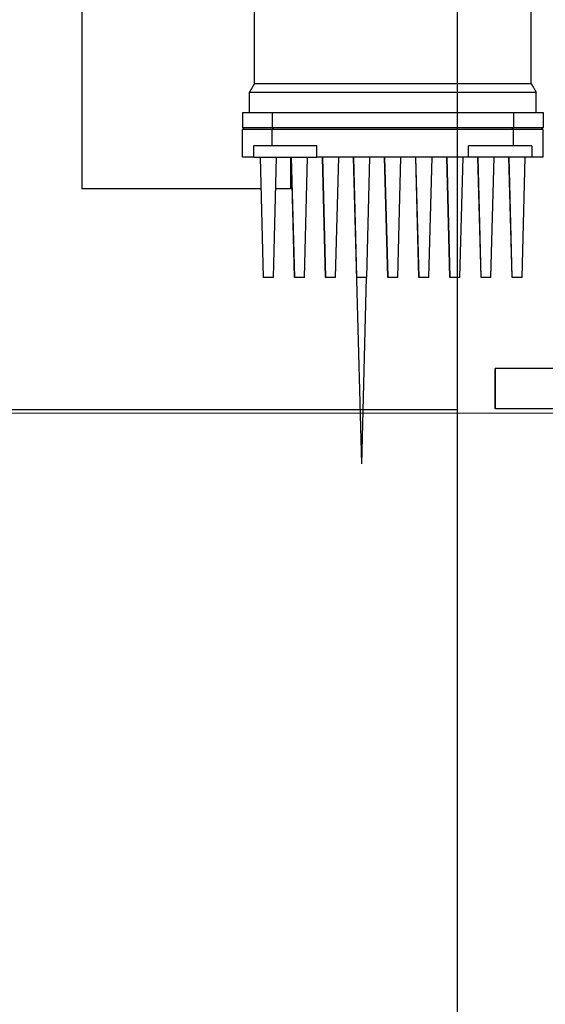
# Model space of a CAD drawing. Extents: x -89225 to 110569, y 13360 to 87647.
# Tile 344 of 478: x 41293 to 41555, y 83943 to 84434. Entities that reach past the tile are written whole.
import ezdxf

# ---------------------------------------------------------------- set-up
doc = ezdxf.new("R2010")
doc.units = 0
doc.layers.add('Beluchtingstank', color=253, linetype='Continuous')
doc.layers.add('Iv-Lines 035', color=4, linetype='Continuous')

# ---------------------------------------------------------------- blocks, each defined once
blk = doc.blocks.new('Leidingwerk beluchtingsinstallatie')
for p, q in [((1288731.18, -919831.47), (1288731.18, -919733.47)), ((1288869.18, -919831.47), (1288869.18, -919733.47)), ((1288645.13, -919741.47), (1288645.13, -919883.97)), ((1288731.18, -919831.47), (1288728.68, -919835.8)), ((1288731.18, -919831.47), (1288869.18, -919831.47)), ((1288869.18, -919831.47), (1288871.68, -919835.8)), ((1288728.68, -919835.8), (1288871.68, -919835.8)), ((1288728.68, -919845.97), (1288728.68, -919835.8)), ((1288871.68, -919845.97), (1288871.68, -919835.8)), ((1288725.18, -919845.97), (1288740, -919845.97)), ((1288725.18, -919845.97), (1288725.18, -919853.47)), ((1288740, -919845.97), (1288860.43, -919845.97)), ((1288740, -919845.97), (1288740, -919853.47)), ((1288860.43, -919845.97), (1288860.43, -919853.47)), ((1288860.43, -919845.97), (1288875.18, -919845.97)), ((1288875.18, -919845.97), (1288875.18, -919853.47)), ((1288725.18, -919853.47), (1288740, -919853.47)), ((1288726.18, -919854.47), (1288725.18, -919853.47)), ((1288740.02, -919854.47), (1288725.18, -919854.47)), ((1288725.18, -919868.27), (1288725.18, -919854.47)), ((1288740, -919853.47), (1288860.43, -919853.47)), ((1288860.45, -919854.47), (1288740.02, -919854.47)), ((1288740.02, -919862.47), (1288740.02, -919854.47)), ((1288860.43, -919853.47), (1288875.18, -919853.47)), ((1288875.18, -919854.47), (1288860.45, -919854.47)), ((1288860.45, -919862.47), (1288860.45, -919854.47)), ((1288874.18, -919854.47), (1288875.18, -919853.47)), ((1288875.18, -919868.27), (1288875.18, -919854.47)), ((1288740.02, -919862.47), (1288730.83, -919862.47)), ((1288730.83, -919868.27), (1288730.83, -919862.47)), ((1288762.41, -919862.47), (1288740.02, -919862.47)), ((1288762.41, -919868.27), (1288762.41, -919862.47)), ((1288838.03, -919868.27), (1288838.03, -919862.47)), ((1288860.45, -919862.47), (1288838.03, -919862.47)), ((1288869.59, -919862.47), (1288860.45, -919862.47)), ((1288869.59, -919862.47), (1288869.59, -919868.27)), ((1288730.83, -919868.27), (1288725.18, -919868.27)), ((1288730.83, -919868.27), (1288762.41, -919868.27)), ((1288735.74, -919928.27), (1288734.17, -919868.27)), ((1288735.76, -919928.27), (1288734.19, -919868.27)), ((1288735.78, -919928.27), (1288734.2, -919868.27)), ((1288735.79, -919928.27), (1288734.22, -919868.27)), ((1288735.81, -919928.27), (1288734.24, -919868.27)), ((1288740.66, -919928.27), (1288742.24, -919868.27)), ((1288749.13, -919868.27), (1288749.13, -919883.97)), ((1288751.23, -919928.27), (1288749.66, -919868.27)), ((1288751.24, -919928.27), (1288749.67, -919868.27)), ((1288751.26, -919928.27), (1288749.69, -919868.27)), ((1288751.28, -919928.27), (1288749.7, -919868.27)), ((1288751.29, -919928.27), (1288749.72, -919868.27)), ((1288751.31, -919928.27), (1288749.74, -919868.27)), ((1288751.32, -919928.27), (1288749.75, -919868.27)), ((1288756.18, -919928.27), (1288757.75, -919868.27)), ((1288838.03, -919868.27), (1288762.41, -919868.27)), ((1288766.71, -919928.27), (1288765.14, -919868.27)), ((1288766.73, -919928.27), (1288765.16, -919868.27)), ((1288766.74, -919928.27), (1288765.17, -919868.27)), ((1288766.76, -919928.27), (1288765.19, -919868.27)), ((1288766.78, -919928.27), (1288765.2, -919868.27)), ((1288766.79, -919928.27), (1288765.22, -919868.27)), ((1288766.81, -919928.27), (1288765.24, -919868.27)), ((1288766.82, -919928.27), (1288765.25, -919868.27)), ((1288766.84, -919928.27), (1288765.27, -919868.27)), ((1288771.7, -919928.27), (1288773.27, -919868.27)), ((1288782.21, -919928.27), (1288780.64, -919868.27)), ((1288782.23, -919928.27), (1288780.66, -919868.27)), ((1288782.24, -919928.27), (1288780.67, -919868.27)), ((1288782.26, -919928.27), (1288780.69, -919868.27)), ((1288784.7, -920021.03), (1288780.7, -919868.27)), ((1288782.29, -919928.27), (1288780.72, -919868.27)), ((1288782.31, -919928.27), (1288780.74, -919868.27)), ((1288782.32, -919928.27), (1288780.75, -919868.27)), ((1288782.34, -919928.27), (1288780.77, -919868.27)), ((1288787.2, -919928.27), (1288788.77, -919868.27)), ((1288797.71, -919928.27), (1288796.14, -919868.27)), ((1288797.73, -919928.27), (1288796.16, -919868.27)), ((1288797.74, -919928.27), (1288796.17, -919868.27)), ((1288797.76, -919928.27), (1288796.19, -919868.27)), ((1288797.78, -919928.27), (1288796.2, -919868.27)), ((1288797.79, -919928.27), (1288796.22, -919868.27)), ((1288797.81, -919928.27), (1288796.24, -919868.27)), ((1288797.82, -919928.27), (1288796.25, -919868.27)), ((1288797.84, -919928.27), (1288796.27, -919868.27)), ((1288802.7, -919928.27), (1288804.27, -919868.27)), ((1288813.21, -919928.27), (1288811.64, -919868.27)), ((1288813.23, -919928.27), (1288811.66, -919868.27)), ((1288813.24, -919928.27), (1288811.67, -919868.27)), ((1288813.26, -919928.27), (1288811.69, -919868.27)), ((1288813.28, -919928.27), (1288811.7, -919868.27)), ((1288813.29, -919928.27), (1288811.72, -919868.27)), ((1288813.31, -919928.27), (1288811.74, -919868.27)), ((1288813.32, -919928.27), (1288811.75, -919868.27)), ((1288813.34, -919928.27), (1288811.77, -919868.27)), ((1288818.2, -919928.27), (1288819.77, -919868.27)), ((1288828.71, -919928.27), (1288827.14, -919868.27)), ((1288828.73, -919928.27), (1288827.16, -919868.27)), ((1288828.74, -919928.27), (1288827.17, -919868.27)), ((1288828.76, -919928.27), (1288827.19, -919868.27)), ((1288828.78, -919928.27), (1288827.2, -919868.27)), ((1288828.79, -919928.27), (1288827.22, -919868.27)), ((1288828.81, -919928.27), (1288827.24, -919868.27)), ((1288828.82, -919928.27), (1288827.25, -919868.27)), ((1288828.84, -919928.27), (1288827.27, -919868.27)), ((1288833.7, -919928.27), (1288835.27, -919868.27)), ((1288869.59, -919868.27), (1288838.03, -919868.27)), ((1288844.23, -919928.27), (1288842.66, -919868.27)), ((1288844.24, -919928.27), (1288842.67, -919868.27)), ((1288844.26, -919928.27), (1288842.69, -919868.27)), ((1288844.28, -919928.27), (1288842.7, -919868.27)), ((1288844.29, -919928.27), (1288842.72, -919868.27)), ((1288844.31, -919928.27), (1288842.74, -919868.27)), ((1288844.32, -919928.27), (1288842.75, -919868.27)), ((1288849.18, -919928.27), (1288850.75, -919868.27)), ((1288859.74, -919928.27), (1288858.17, -919868.27)), ((1288859.76, -919928.27), (1288858.19, -919868.27)), ((1288859.78, -919928.27), (1288858.2, -919868.27)), ((1288859.79, -919928.27), (1288858.22, -919868.27)), ((1288859.81, -919928.27), (1288858.24, -919868.27)), ((1288864.66, -919928.27), (1288866.24, -919868.27)), ((1288875.18, -919868.27), (1288869.59, -919868.27)), ((1288734.58, -919883.97), (1288645.13, -919883.97)), ((1288749.13, -919883.97), (1288741.82, -919883.97)), ((1288735.76, -919928.27), (1288735.74, -919928.27)), ((1288735.78, -919928.27), (1288735.76, -919928.27)), ((1288735.79, -919928.27), (1288735.78, -919928.27)), ((1288735.81, -919928.27), (1288735.79, -919928.27)), ((1288740.66, -919928.27), (1288735.81, -919928.27)), ((1288751.24, -919928.27), (1288751.23, -919928.27)), ((1288751.26, -919928.27), (1288751.24, -919928.27)), ((1288751.28, -919928.27), (1288751.26, -919928.27)), ((1288751.29, -919928.27), (1288751.28, -919928.27)), ((1288751.31, -919928.27), (1288751.29, -919928.27)), ((1288751.32, -919928.27), (1288751.31, -919928.27)), ((1288756.18, -919928.27), (1288751.32, -919928.27)), ((1288766.73, -919928.27), (1288766.71, -919928.27)), ((1288766.74, -919928.27), (1288766.73, -919928.27)), ((1288766.76, -919928.27), (1288766.74, -919928.27)), ((1288766.78, -919928.27), (1288766.76, -919928.27)), ((1288766.79, -919928.27), (1288766.78, -919928.27)), ((1288766.81, -919928.27), (1288766.79, -919928.27)), ((1288766.82, -919928.27), (1288766.81, -919928.27)), ((1288766.84, -919928.27), (1288766.82, -919928.27)), ((1288771.7, -919928.27), (1288766.84, -919928.27)), ((1288782.23, -919928.27), (1288782.21, -919928.27)), ((1288782.24, -919928.27), (1288782.23, -919928.27)), ((1288782.26, -919928.27), (1288782.24, -919928.27)), ((1288782.28, -919928.27), (1288782.26, -919928.27)), ((1288782.31, -919928.27), (1288782.29, -919928.27)), ((1288782.32, -919928.27), (1288782.31, -919928.27)), ((1288782.34, -919928.27), (1288782.32, -919928.27)), ((1288787.2, -919928.27), (1288782.34, -919928.27)), ((1288784.7, -920021.03), (1288787.13, -919928.27)), ((1288797.73, -919928.27), (1288797.71, -919928.27)), ((1288797.74, -919928.27), (1288797.73, -919928.27)), ((1288797.76, -919928.27), (1288797.74, -919928.27)), ((1288797.78, -919928.27), (1288797.76, -919928.27)), ((1288797.79, -919928.27), (1288797.78, -919928.27)), ((1288797.81, -919928.27), (1288797.79, -919928.27)), ((1288797.82, -919928.27), (1288797.81, -919928.27)), ((1288797.84, -919928.27), (1288797.82, -919928.27)), ((1288802.7, -919928.27), (1288797.84, -919928.27)), ((1288813.23, -919928.27), (1288813.21, -919928.27)), ((1288813.24, -919928.27), (1288813.23, -919928.27)), ((1288813.26, -919928.27), (1288813.24, -919928.27)), ((1288813.28, -919928.27), (1288813.26, -919928.27)), ((1288813.29, -919928.27), (1288813.28, -919928.27)), ((1288813.31, -919928.27), (1288813.29, -919928.27)), ((1288813.32, -919928.27), (1288813.31, -919928.27)), ((1288813.34, -919928.27), (1288813.32, -919928.27)), ((1288818.2, -919928.27), (1288813.34, -919928.27)), ((1288828.73, -919928.27), (1288828.71, -919928.27)), ((1288828.74, -919928.27), (1288828.73, -919928.27)), ((1288828.76, -919928.27), (1288828.74, -919928.27)), ((1288828.78, -919928.27), (1288828.76, -919928.27)), ((1288828.79, -919928.27), (1288828.78, -919928.27)), ((1288828.81, -919928.27), (1288828.79, -919928.27)), ((1288828.82, -919928.27), (1288828.81, -919928.27)), ((1288828.84, -919928.27), (1288828.82, -919928.27)), ((1288833.7, -919928.27), (1288828.84, -919928.27)), ((1288844.24, -919928.27), (1288844.23, -919928.27)), ((1288844.26, -919928.27), (1288844.24, -919928.27)), ((1288844.28, -919928.27), (1288844.26, -919928.27)), ((1288844.29, -919928.27), (1288844.28, -919928.27)), ((1288844.31, -919928.27), (1288844.29, -919928.27)), ((1288844.32, -919928.27), (1288844.31, -919928.27)), ((1288849.18, -919928.27), (1288844.32, -919928.27)), ((1288859.76, -919928.27), (1288859.74, -919928.27)), ((1288859.78, -919928.27), (1288859.76, -919928.27)), ((1288859.79, -919928.27), (1288859.78, -919928.27)), ((1288859.81, -919928.27), (1288859.79, -919928.27)), ((1288864.66, -919928.27), (1288859.81, -919928.27)), ((1288888.17, -919973.58), (1288851.2, -919973.58)), ((1288888.17, -919993.63), (1288851.2, -919993.63))]:
    blk.add_line(p, q)
for centre, major_axis, ratio, start_param, end_param in [((1290588.76, -917111.79), (0, 3789.59), 0.706678, 2.379625, 2.380007), ((1287009.42, -917111.79), (0, -3789.59), 0.707536, 0.761586, 0.761968)]:
    blk.add_ellipse(centre, major_axis=major_axis, ratio=ratio, start_param=start_param, end_param=end_param)
blk.add_ellipse((1288851.2, -919983.6), major_axis=(0, -10.02), ratio=0.000214)
blk = doc.blocks.new('Bordes been 4 beluchtingstank')
for p, q in [((1281021.91, -852942.79), (1281021.91, -860502.79)), ((1281021.91, -853822.79), (1280266.91, -853822.79))]:
    blk.add_line(p, q)

msp = doc.modelspace()

# ---------------------------------------------------------------- linework, layer by layer
at = {"layer": 'Beluchtingstank', "lineweight": 9, "ltscale": 0.01}
msp.add_line((30135.88, 84237.71), (53025.88, 84237.71), dxfattribs=at)

# ---------------------------------------------------------------- block references
msp.add_blockref('Bordes been 4 beluchtingstank', (-1239510.95, 938062.2), dxfattribs=at)
at = {"layer": 'Iv-Lines 035'}
msp.add_blockref('Leidingwerk beluchtingsinstallatie', (-1247321.42, 1004233.53), dxfattribs=at)

doc.saveas('drawing.dxf')
